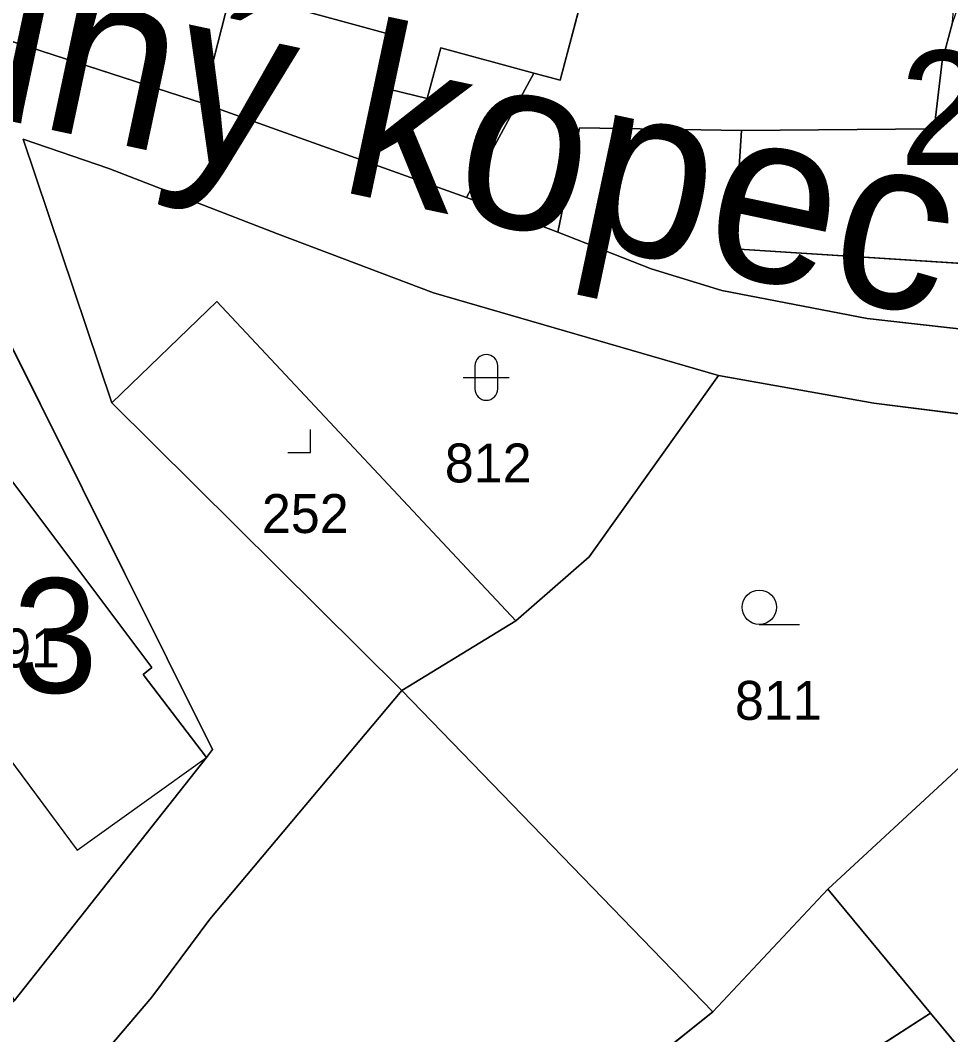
# Model space of a CAD drawing. Extents: x -689422 to -685210, y -987725 to -982160.
# Drawn here: x -687137.35 to -687096.71, y -985474.91 to -985430.59 of the extents above; entities that cross this region are included whole.
import ezdxf

# ---------------------------------------------------------------- set-up
doc = ezdxf.new("R2010")
doc.units = 0
for name, color, linetype in [('KN_Budovy', 7, 'Continuous'), ('KN_Budovy_cisla_domovni', 7, 'Continuous'), ('KN_Hranice_parcel', 7, 'Continuous'), ('KN_Hranice_parcel_vnitrni_kresba', 7, 'Continuous'), ('KN_Parcelni cisla', 7, 'Continuous'), ('KN_Polygon parcely', 7, 'Continuous'), ('KN_Popisy_pomistni nazvy nazvy ulic', 7, 'Continuous'), ('KN_POZEMKY_OSTATNI PLOCHA', 7, 'Continuous'), ('KN_POZEMKY_ZAHRADA', 7, 'Continuous'), ('KN_POZEMKY_ZASTAVENA PLOCHA', 7, 'Continuous'), ('KN_VYUZITI_13_zastavena plocha_zboreniste', 7, 'Continuous'), ('KN_VYUZITI_17_ostatni plocha_ostatni komunikace', 7, 'Continuous'), ('KN_VYUZITI_27_ostatni plocha_neplodna puda', 7, 'Continuous'), ('KN_Značky kultur', 7, 'Continuous')]:
    doc.layers.add(name, color=color, linetype=linetype)

msp = doc.modelspace()

# ---------------------------------------------------------------- linework, layer by layer
at = {"layer": 'KN_Budovy'}
for points in [[(-687121.18, -985431.21), (-687121.79, -985433.47), (-687119.58, -985434.01), (-687118.98, -985431.8), (-687114.92, -985432.9), (-687113.77, -985433.21), (-687111.43, -985424.32), (-687112.35, -985424.08), (-687123.32, -985421.22), (-687123.8, -985421.09), (-687126.21, -985429.85)], [(-687106.19, -985440.57), (-687089.45, -985441.66), (-687088.92, -985433.69), (-687093.76, -985432.91), (-687093.46, -985430.95), (-687091.7, -985431.23), (-687091.06, -985427.12), (-687095.17, -985426.43), (-687096.64, -985430.69), (-687097.09, -985432.38), (-687097.44, -985435.34), (-687105.85, -985435.41)], [(-687140.26, -985447.34), (-687145.96, -985451.89), (-687134.86, -985466.85), (-687129.22, -985462.79), (-687131.99, -985459.17), (-687131.6, -985458.87)], [(-687092.33, -985480.3), (-687097.59, -985473.96), (-687102.82, -985477.33), (-687099.32, -985481.57), (-687100.01, -985482.13), (-687097.94, -985484.66), (-687096.42, -985483.48)]]:
    msp.add_lwpolyline(points, close=True, dxfattribs=at)
at = {"layer": 'KN_Hranice_parcel'}
for p, q in [((-687129.4, -985434.22), (-687145.51, -985428.99)), ((-687117.86, -985438.33), (-687129.4, -985434.22)), ((-687133.36, -985447.31), (-687137.23, -985435.78)), ((-687113.88, -985439.85), (-687117.86, -985438.33)), ((-687106.85, -985446.11), (-687100.07, -985447.32)), ((-687133.36, -985447.31), (-687120.69, -985459.87)), ((-687100.07, -985447.32), (-687091.92, -985448.34)), ((-687120.69, -985459.87), (-687115.71, -985456.82)), ((-687120.69, -985459.87), (-687107.1, -985473.91)), ((-687096.11, -985463.03), (-687102.08, -985468.55)), ((-687107.1, -985473.91), (-687102.08, -985468.55))]:
    msp.add_line(p, q, dxfattribs=at)
for points in [[(-687129.4, -985434.22), (-687125.91, -985420.58), (-687123.8, -985421.09), (-687123.32, -985421.22), (-687120.58, -985411.29)], [(-687108.77, -985415.3), (-687112.35, -985424.08), (-687111.43, -985424.32), (-687113.77, -985433.21), (-687114.92, -985432.9), (-687117.86, -985438.33)], [(-687096.64, -985430.69), (-687097.09, -985432.38), (-687097.44, -985435.34), (-687105.85, -985435.41), (-687112.92, -985435.29), (-687113.88, -985439.85)], [(-687144.49, -985435.44), (-687141.85, -985436.61), (-687130.94, -985458.47), (-687128.95, -985462.45), (-687129.22, -985462.79), (-687137.62, -985473.43)], [(-687137.23, -985435.78), (-687133.48, -985437.07), (-687126.12, -985439.92), (-687119.3, -985442.5), (-687106.85, -985446.11)], [(-687089.63, -985444.42), (-687095.21, -985444.2), (-687100.36, -985443.62), (-687106.71, -985442.4), (-687109.79, -985441.45), (-687113.88, -985439.85)], [(-687115.71, -985456.82), (-687128.76, -985442.88), (-687133.36, -985447.31)], [(-687106.85, -985446.11), (-687112.5, -985454.03), (-687115.71, -985456.82)], [(-687150.09, -985489.5), (-687134.75, -985476.96), (-687131.61, -985473.26), (-687129.07, -985469.86), (-687120.69, -985459.87)], [(-687102.08, -985468.55), (-687097.59, -985473.96), (-687092.33, -985480.3)], [(-687107.1, -985473.91), (-687115.46, -985480.57), (-687129.42, -985492.23)]]:
    msp.add_lwpolyline(points, dxfattribs=at)
at = {"layer": 'KN_Hranice_parcel_vnitrni_kresba'}
for p, q in [((-687121.18, -985431.21), (-687126.21, -985429.85)), ((-687121.79, -985433.47), (-687121.18, -985431.21)), ((-687118.98, -985431.8), (-687119.58, -985434.01)), ((-687114.92, -985432.9), (-687118.98, -985431.8)), ((-687119.58, -985434.01), (-687121.79, -985433.47)), ((-687106.19, -985440.57), (-687105.85, -985435.41)), ((-687089.45, -985441.66), (-687106.19, -985440.57)), ((-687140.26, -985447.34), (-687131.6, -985458.87)), ((-687145.96, -985451.89), (-687134.86, -985466.85)), ((-687131.6, -985458.87), (-687131.99, -985459.17)), ((-687131.99, -985459.17), (-687129.22, -985462.79)), ((-687134.86, -985466.85), (-687129.22, -985462.79)), ((-687102.82, -985477.33), (-687097.59, -985473.96))]:
    msp.add_line(p, q, dxfattribs=at)
at = {"layer": 'KN_Polygon parcely'}
for points in [[(-687144.8, -985424.8), (-687145.51, -985428.99), (-687129.4, -985434.22), (-687125.91, -985420.58), (-687123.8, -985421.09), (-687123.32, -985421.22), (-687120.58, -985411.29), (-687138.98, -985406.55), (-687142.71, -985415.59), (-687144.66, -985424.19)], [(-687112.35, -985424.08), (-687111.43, -985424.32), (-687113.77, -985433.21), (-687114.92, -985432.9), (-687117.86, -985438.33), (-687113.88, -985439.85), (-687112.92, -985435.29), (-687105.85, -985435.41), (-687097.44, -985435.34), (-687097.09, -985432.38), (-687096.64, -985430.69), (-687096.46, -985428.57), (-687088.92, -985409.79), (-687093.16, -985408.13), (-687097.48, -985407.37), (-687100.46, -985407.97), (-687102.2, -985409.39), (-687108.77, -985415.3)], [(-687129.4, -985434.22), (-687117.86, -985438.33), (-687114.92, -985432.9), (-687113.77, -985433.21), (-687111.43, -985424.32), (-687112.35, -985424.08), (-687108.77, -985415.3), (-687111.14, -985414.5), (-687120.58, -985411.29), (-687123.32, -985421.22), (-687123.8, -985421.09), (-687125.91, -985420.58)], [(-687097.44, -985435.34), (-687105.85, -985435.41), (-687112.92, -985435.29), (-687113.88, -985439.85), (-687109.79, -985441.45), (-687106.71, -985442.4), (-687100.36, -985443.62), (-687095.21, -985444.2), (-687089.63, -985444.42), (-687089.45, -985441.66), (-687088.92, -985433.69), (-687093.76, -985432.91), (-687093.46, -985430.95), (-687091.7, -985431.23), (-687091.06, -985427.12), (-687095.17, -985426.43), (-687096.64, -985430.69), (-687097.09, -985432.38)], [(-687149.49, -985452.78), (-687143.76, -985460.51), (-687142.11, -985462.85), (-687137.62, -985473.43), (-687129.22, -985462.79), (-687128.95, -985462.45), (-687130.94, -985458.47), (-687141.85, -985436.61), (-687144.49, -985435.44), (-687146.95, -985439.41), (-687152.86, -985448.47)], [(-687133.36, -985447.31), (-687128.76, -985442.88), (-687115.71, -985456.82), (-687112.5, -985454.03), (-687106.85, -985446.11), (-687119.3, -985442.5), (-687126.12, -985439.92), (-687133.48, -985437.07), (-687137.23, -985435.78)], [(-687128.76, -985442.88), (-687133.36, -985447.31), (-687120.69, -985459.87), (-687115.71, -985456.82)], [(-687106.85, -985446.11), (-687112.5, -985454.03), (-687115.71, -985456.82), (-687120.69, -985459.87), (-687107.1, -985473.91), (-687102.08, -985468.55), (-687096.11, -985463.03), (-687091.98, -985459.22), (-687095.22, -985455.79), (-687091.92, -985448.34), (-687100.07, -985447.32)], [(-687089.38, -985461.97), (-687091.98, -985459.22), (-687096.11, -985463.03), (-687102.08, -985468.55), (-687097.59, -985473.96), (-687092.33, -985480.3), (-687087.04, -985476.01), (-687076.43, -985467.96), (-687086.77, -985459.44)], [(-687120.69, -985459.87), (-687129.07, -985469.86), (-687131.61, -985473.26), (-687134.75, -985476.96), (-687150.09, -985489.5), (-687141.35, -985500.94), (-687131.45, -985493.8), (-687129.42, -985492.23), (-687115.46, -985480.57), (-687107.1, -985473.91)], [(-687123.24, -985501.54), (-687097.94, -985484.66), (-687096.42, -985483.48), (-687092.33, -985480.3), (-687097.59, -985473.96), (-687102.08, -985468.55), (-687107.1, -985473.91), (-687115.46, -985480.57), (-687129.42, -985492.23)]]:
    msp.add_lwpolyline(points, close=True, dxfattribs=at)
for points in [[(-687095.21, -985444.2), (-687100.36, -985443.62), (-687106.71, -985442.4), (-687109.79, -985441.45), (-687113.88, -985439.85), (-687117.86, -985438.33), (-687129.4, -985434.22), (-687145.51, -985428.99), (-687161.49, -985426.55), (-687175.46, -985427.56)], [(-687173.93, -985431.45), (-687164.05, -985430.77), (-687163.55, -985430.81), (-687161.71, -985430.95), (-687158.19, -985431.48), (-687144.49, -985435.44), (-687141.85, -985436.61), (-687130.94, -985458.47), (-687128.95, -985462.45), (-687129.22, -985462.79), (-687137.62, -985473.43), (-687143.83, -985478.76)], [(-687134.75, -985476.96), (-687131.61, -985473.26), (-687129.07, -985469.86), (-687120.69, -985459.87), (-687133.36, -985447.31), (-687137.23, -985435.78), (-687133.48, -985437.07), (-687126.12, -985439.92), (-687119.3, -985442.5), (-687106.85, -985446.11), (-687100.07, -985447.32), (-687091.92, -985448.34)]]:
    msp.add_lwpolyline(points, dxfattribs=at)
at = {"layer": 'KN_POZEMKY_OSTATNI PLOCHA'}
for p, q in [((-687145.51, -985428.99), (-687129.4, -985434.22)), ((-687129.4, -985434.22), (-687117.86, -985438.33)), ((-687133.36, -985447.31), (-687137.23, -985435.78)), ((-687137.23, -985435.78), (-687133.48, -985437.07)), ((-687133.48, -985437.07), (-687137.23, -985435.78)), ((-687137.23, -985435.78), (-687133.36, -985447.31)), ((-687130.94, -985458.47), (-687141.85, -985436.61)), ((-687133.48, -985437.07), (-687126.12, -985439.92)), ((-687126.12, -985439.92), (-687133.48, -985437.07)), ((-687117.86, -985438.33), (-687113.88, -985439.85)), ((-687126.12, -985439.92), (-687119.3, -985442.5)), ((-687119.3, -985442.5), (-687126.12, -985439.92)), ((-687113.88, -985439.85), (-687109.79, -985441.45)), ((-687109.79, -985441.45), (-687106.71, -985442.4)), ((-687106.71, -985442.4), (-687100.36, -985443.62)), ((-687119.3, -985442.5), (-687106.85, -985446.11)), ((-687106.85, -985446.11), (-687119.3, -985442.5)), ((-687128.76, -985442.88), (-687133.36, -985447.31)), ((-687115.71, -985456.82), (-687128.76, -985442.88)), ((-687100.36, -985443.62), (-687095.21, -985444.2)), ((-687106.85, -985446.11), (-687112.5, -985454.03)), ((-687100.07, -985447.32), (-687106.85, -985446.11)), ((-687133.36, -985447.31), (-687120.69, -985459.87)), ((-687091.92, -985448.34), (-687100.07, -985447.32)), ((-687112.5, -985454.03), (-687115.71, -985456.82)), ((-687128.95, -985462.45), (-687130.94, -985458.47)), ((-687120.69, -985459.87), (-687129.07, -985469.86)), ((-687137.62, -985473.43), (-687129.22, -985462.79)), ((-687129.22, -985462.79), (-687128.95, -985462.45)), ((-687129.07, -985469.86), (-687131.61, -985473.26)), ((-687131.61, -985473.26), (-687134.75, -985476.96))]:
    msp.add_line(p, q, dxfattribs=at)
at = {"layer": 'KN_POZEMKY_ZAHRADA'}
for p, q in [((-687113.77, -985433.21), (-687111.43, -985424.32)), ((-687096.64, -985430.69), (-687097.09, -985432.38)), ((-687097.09, -985432.38), (-687097.44, -985435.34)), ((-687117.86, -985438.33), (-687114.92, -985432.9)), ((-687114.92, -985432.9), (-687113.77, -985433.21)), ((-687112.92, -985435.29), (-687113.88, -985439.85)), ((-687105.85, -985435.41), (-687112.92, -985435.29)), ((-687097.44, -985435.34), (-687105.85, -985435.41)), ((-687113.88, -985439.85), (-687117.86, -985438.33)), ((-687112.5, -985454.03), (-687106.85, -985446.11)), ((-687106.85, -985446.11), (-687100.07, -985447.32)), ((-687100.07, -985447.32), (-687091.92, -985448.34)), ((-687115.71, -985456.82), (-687112.5, -985454.03)), ((-687120.69, -985459.87), (-687115.71, -985456.82)), ((-687107.1, -985473.91), (-687120.69, -985459.87)), ((-687102.08, -985468.55), (-687096.11, -985463.03)), ((-687096.11, -985463.03), (-687102.08, -985468.55)), ((-687102.08, -985468.55), (-687107.1, -985473.91)), ((-687097.59, -985473.96), (-687102.08, -985468.55)), ((-687092.33, -985480.3), (-687097.59, -985473.96))]:
    msp.add_line(p, q, dxfattribs=at)
at = {"layer": 'KN_POZEMKY_ZASTAVENA PLOCHA'}
for p, q in [((-687129.4, -985434.22), (-687125.91, -985420.58)), ((-687125.91, -985420.58), (-687129.4, -985434.22)), ((-687111.43, -985424.32), (-687113.77, -985433.21)), ((-687129.4, -985434.22), (-687145.51, -985428.99)), ((-687097.09, -985432.38), (-687096.64, -985430.69)), ((-687097.44, -985435.34), (-687097.09, -985432.38)), ((-687114.92, -985432.9), (-687117.86, -985438.33)), ((-687113.77, -985433.21), (-687114.92, -985432.9)), ((-687117.86, -985438.33), (-687129.4, -985434.22)), ((-687113.88, -985439.85), (-687112.92, -985435.29)), ((-687112.92, -985435.29), (-687105.85, -985435.41)), ((-687105.85, -985435.41), (-687097.44, -985435.34)), ((-687141.85, -985436.61), (-687130.94, -985458.47)), ((-687109.79, -985441.45), (-687113.88, -985439.85)), ((-687106.71, -985442.4), (-687109.79, -985441.45)), ((-687100.36, -985443.62), (-687106.71, -985442.4)), ((-687133.36, -985447.31), (-687128.76, -985442.88)), ((-687128.76, -985442.88), (-687115.71, -985456.82)), ((-687095.21, -985444.2), (-687100.36, -985443.62)), ((-687120.69, -985459.87), (-687133.36, -985447.31)), ((-687115.71, -985456.82), (-687120.69, -985459.87)), ((-687130.94, -985458.47), (-687128.95, -985462.45)), ((-687129.07, -985469.86), (-687120.69, -985459.87)), ((-687120.69, -985459.87), (-687107.1, -985473.91)), ((-687129.22, -985462.79), (-687137.62, -985473.43)), ((-687128.95, -985462.45), (-687129.22, -985462.79)), ((-687107.1, -985473.91), (-687102.08, -985468.55)), ((-687102.08, -985468.55), (-687097.59, -985473.96)), ((-687131.61, -985473.26), (-687129.07, -985469.86)), ((-687134.75, -985476.96), (-687131.61, -985473.26)), ((-687115.46, -985480.57), (-687107.1, -985473.91)), ((-687107.1, -985473.91), (-687115.46, -985480.57)), ((-687097.59, -985473.96), (-687092.33, -985480.3))]:
    msp.add_line(p, q, dxfattribs=at)
at = {"layer": 'KN_VYUZITI_13_zastavena plocha_zboreniste'}
for p, q in [((-687133.36, -985447.31), (-687128.76, -985442.88)), ((-687128.76, -985442.88), (-687115.71, -985456.82)), ((-687120.69, -985459.87), (-687133.36, -985447.31)), ((-687115.71, -985456.82), (-687120.69, -985459.87))]:
    msp.add_line(p, q, dxfattribs=at)
at = {"layer": 'KN_VYUZITI_17_ostatni plocha_ostatni komunikace'}
for p, q in [((-687145.51, -985428.99), (-687129.4, -985434.22)), ((-687129.4, -985434.22), (-687117.86, -985438.33)), ((-687133.48, -985437.07), (-687137.23, -985435.78)), ((-687137.23, -985435.78), (-687133.36, -985447.31)), ((-687130.94, -985458.47), (-687141.85, -985436.61)), ((-687126.12, -985439.92), (-687133.48, -985437.07)), ((-687117.86, -985438.33), (-687113.88, -985439.85)), ((-687119.3, -985442.5), (-687126.12, -985439.92)), ((-687113.88, -985439.85), (-687109.79, -985441.45)), ((-687109.79, -985441.45), (-687106.71, -985442.4)), ((-687106.71, -985442.4), (-687100.36, -985443.62)), ((-687106.85, -985446.11), (-687119.3, -985442.5)), ((-687100.36, -985443.62), (-687095.21, -985444.2)), ((-687100.07, -985447.32), (-687106.85, -985446.11)), ((-687133.36, -985447.31), (-687120.69, -985459.87)), ((-687091.92, -985448.34), (-687100.07, -985447.32)), ((-687128.95, -985462.45), (-687130.94, -985458.47)), ((-687120.69, -985459.87), (-687129.07, -985469.86)), ((-687137.62, -985473.43), (-687129.22, -985462.79)), ((-687129.22, -985462.79), (-687128.95, -985462.45)), ((-687129.07, -985469.86), (-687131.61, -985473.26)), ((-687131.61, -985473.26), (-687134.75, -985476.96))]:
    msp.add_line(p, q, dxfattribs=at)
at = {"layer": 'KN_VYUZITI_27_ostatni plocha_neplodna puda'}
for p, q in [((-687133.36, -985447.31), (-687137.23, -985435.78)), ((-687137.23, -985435.78), (-687133.48, -985437.07)), ((-687133.48, -985437.07), (-687126.12, -985439.92)), ((-687126.12, -985439.92), (-687119.3, -985442.5)), ((-687119.3, -985442.5), (-687106.85, -985446.11)), ((-687128.76, -985442.88), (-687133.36, -985447.31)), ((-687115.71, -985456.82), (-687128.76, -985442.88)), ((-687106.85, -985446.11), (-687112.5, -985454.03)), ((-687112.5, -985454.03), (-687115.71, -985456.82))]:
    msp.add_line(p, q, dxfattribs=at)
at = {"layer": 'KN_Značky kultur'}
for p, q in [((-687117.501, -985445.691), (-687117.501, -985446.692)), ((-687116.499, -985446.692), (-687116.499, -985445.691)), ((-687118.001, -985446.191), (-687115.999, -985446.191)), ((-687124.67, -985449.47), (-687124.67, -985448.47)), ((-687125.671, -985449.47), (-687124.67, -985449.47)), ((-687105.073, -985456.98), (-687103.323, -985456.98))]:
    msp.add_line(p, q, dxfattribs=at)
msp.add_circle((-687105.073, -985456.23), 0.75, dxfattribs=at)
for centre, start, end in [((-687117, -985445.691), 0, 180), ((-687117, -985446.691), 180, 359.9879)]:
    msp.add_arc(centre, 0.5, start, end, dxfattribs=at)

# ---------------------------------------------------------------- texts
at = {"layer": 'KN_Budovy_cisla_domovni'}
for s, p in [('226', (-687098.94, -985436.919)), ('43', (-687141.399, -985459.969))]:
    msp.add_text(s, height=5, dxfattribs=at).set_placement(p)
at = {"layer": 'KN_Parcelni cisla'}
for s, p in [('812', (-687118.81, -985450.78)), ('252', (-687126.8, -985452.99)), ('491', (-687139.41, -985458.86)), ('811', (-687106.14, -985461.15))]:
    msp.add_text(s, height=1.7, dxfattribs=at).set_placement(p)
at = {"layer": 'KN_Popisy_pomistni nazvy nazvy ulic'}
msp.add_text('Dlouhý kopec', height=7.5, rotation=348, dxfattribs=at).set_placement((-687156.836, -985430.951))

doc.saveas('drawing.dxf')
